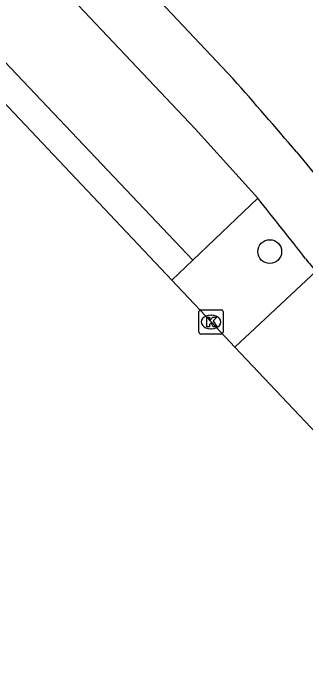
# Model space of a CAD drawing. Extents: x 162532 to 163264, y 381233 to 382042.
# Drawn here: x 162964.58 to 162976.61, y 381399.65 to 381427.08 of the extents above; entities that cross this region are included whole.
import ezdxf

# ---------------------------------------------------------------- set-up
doc = ezdxf.new("R2010")
doc.units = 0
for name, color, linetype in [('IMGEO_Boom', 7, 'Continuous'), ('IMGEO_Fietspad_gesloten', 7, 'Continuous'), ('IMGEO_Kolk', 7, 'Continuous'), ('IMGEO_Rijbaan_lokaal_gesloten', 7, 'Continuous'), ('IMGEO_Voetpad_open', 7, 'Continuous')]:
    doc.layers.add(name, color=color, linetype=linetype)

msp = doc.modelspace()

# ---------------------------------------------------------------- linework, layer by layer
at = {"layer": 'IMGEO_Boom'}
msp.add_circle((162975.133, 381417.288), 0.489, dxfattribs=at)
at = {"layer": 'IMGEO_Fietspad_gesloten'}
for points in [[(162967.436, 381430.951), (162973.625, 381424.392)], [(162966.059, 381428.692), (162972.06, 381422.33), (162974.639, 381419.479)], [(162976.233, 381421.393), (162979.022, 381417.976), (162980.035, 381416.858)]]:
    msp.add_lwpolyline(points, dxfattribs=at)
for centre, radius, start, end in [((162769.451, 381244.204), 272.314, 40.59286, 41.42909), ((162856.732, 381324.027), 151.701, 37.79228, 38.99219), ((162987.66, 381425.844), 14.159, 218.7136, 221.405)]:
    msp.add_arc(centre, radius, start, end, dxfattribs=at)
at = {"layer": 'IMGEO_Kolk'}
for p, q in [((162972.217, 381413.97), (162972.217, 381414.822)), ((162972.292, 381414.896), (162973.144, 381414.896)), ((162973.218, 381414.822), (162973.218, 381413.97)), ((162972.705, 381414.676), (162972.73, 381414.676)), ((162973.144, 381413.896), (162972.292, 381413.896)), ((162972.728, 381414.116), (162972.703, 381414.116))]:
    msp.add_line(p, q, dxfattribs=at)
for points in [[(162972.217, 381413.97), (162972.217, 381414.822)], [(162972.292, 381414.896), (162973.144, 381414.896)], [(162973.218, 381414.822), (162973.218, 381413.97)], [(162972.538, 381414.596), (162972.661, 381414.596), (162972.661, 381414.445), (162972.791, 381414.596), (162972.955, 381414.596), (162972.809, 381414.445), (162972.962, 381414.196), (162972.81, 381414.196), (162972.725, 381414.36), (162972.661, 381414.293), (162972.661, 381414.196), (162972.538, 381414.196), (162972.538, 381414.596)], [(162973.144, 381413.896), (162972.292, 381413.896)]]:
    msp.add_lwpolyline(points, dxfattribs=at)
for centre, start, end in [((162972.294, 381414.82), 91.552, 178.448), ((162972.294, 381414.82), 91.552, 178.448), ((162973.142, 381414.82), 1.552, 88.448), ((162973.142, 381414.82), 1.552, 88.448), ((162972.294, 381413.972), 181.552, 268.448), ((162972.294, 381413.972), 181.552, 268.448), ((162973.142, 381413.972), 271.552, 358.448), ((162973.142, 381413.972), 271.552, 358.448)]:
    msp.add_arc(centre, 0.0765, start, end, dxfattribs=at)
for centre, major_axis, ratio, start_param, end_param in [((162972.704, 381414.396), (-0.387, 0.002), 0.722429, 4.712389, 7.853982), ((162972.729, 381414.396), (-0.39, 0.002), 0.717154, 1.570796, 4.712389)]:
    msp.add_ellipse(centre, major_axis=major_axis, ratio=ratio, start_param=start_param, end_param=end_param, dxfattribs=at)
at = {"layer": 'IMGEO_Rijbaan_lokaal_gesloten'}
for points in [[(162971.1, 381416.115), (162960.882, 381426.909)], [(162973.7, 381413.358), (162972.718, 381414.396), (162971.1, 381416.115)], [(162986.682, 381399.65), (162986.368, 381399.99), (162985.524, 381400.871), (162976.597, 381410.3), (162973.7, 381413.358)]]:
    msp.add_lwpolyline(points, dxfattribs=at)
at = {"layer": 'IMGEO_Voetpad_open'}
for points in [[(162971.962, 381416.935), (162961.723, 381427.739)], [(162971.962, 381416.935), (162974.639, 381419.479)], [(162971.1, 381416.115), (162971.962, 381416.935)], [(162977.04, 381416.48), (162973.7, 381413.358)]]:
    msp.add_lwpolyline(points, dxfattribs=at)

doc.saveas('drawing.dxf')
